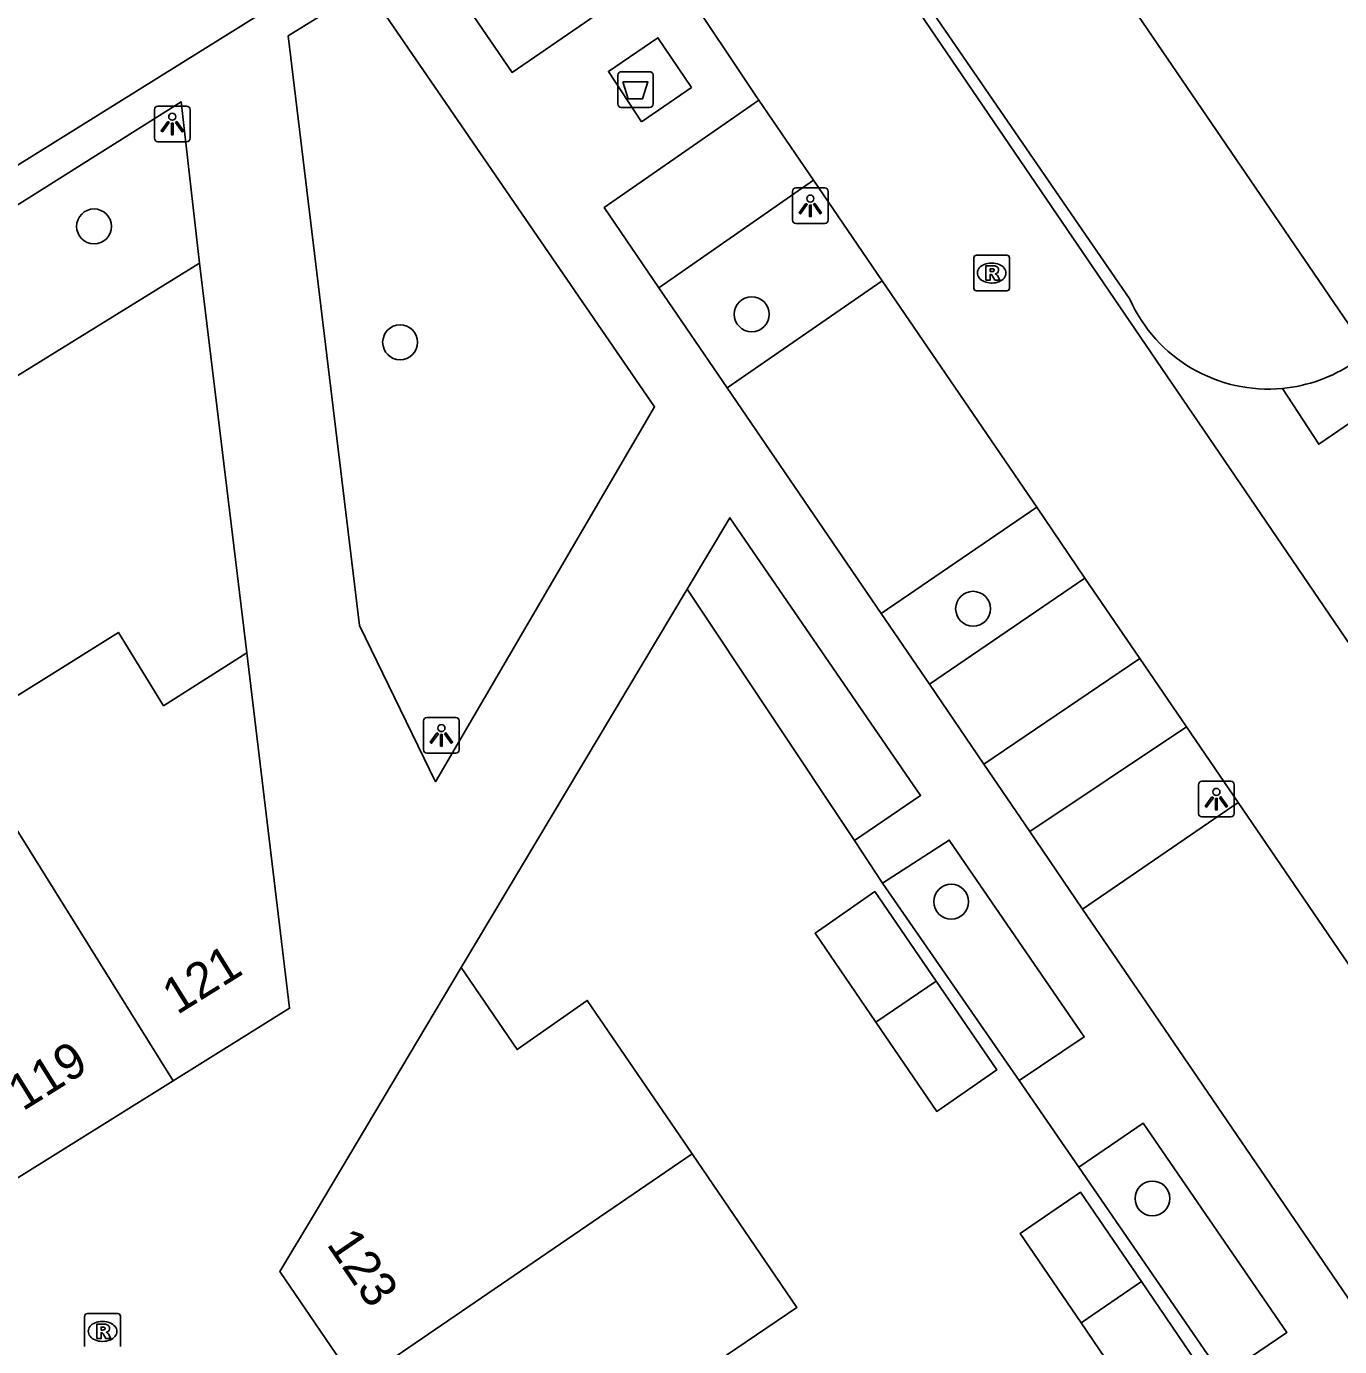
# Model space of a CAD drawing. Extents: x 155275 to 156263, y 382654 to 383635.
# Drawn here: x 155494.66 to 155531.46, y 383027.47 to 383064.45 of the extents above; entities that cross this region are included whole.
import ezdxf

# ---------------------------------------------------------------- set-up
doc = ezdxf.new("R2010")
doc.units = 0
for name, color, linetype in [('IMGEO_Afval_apart_plaats', 7, 'Continuous'), ('IMGEO_Boom', 7, 'Continuous'), ('IMGEO_Groenvoorziening', 7, 'Continuous'), ('IMGEO_Lichtpunt', 7, 'Continuous'), ('IMGEO_Pand', 7, 'Continuous'), ('IMGEO_Pand_nummerreeks', 7, 'Continuous'), ('IMGEO_Parkeervlak_halfverhard', 7, 'Continuous'), ('IMGEO_Rijbaan_lokaal_gesloten', 7, 'Continuous'), ('IMGEO_Rijbaan_lokaal_halfverhard', 7, 'Continuous'), ('IMGEO_Rijbaan_lokaal_open', 7, 'Continuous'), ('IMGEO_Rioolput', 7, 'Continuous'), ('IMGEO_Voetpad_gesloten', 7, 'Continuous'), ('IMGEO_Voetpad_open', 7, 'Continuous')]:
    doc.layers.add(name, color=color, linetype=linetype)

msp = doc.modelspace()

# ---------------------------------------------------------------- linework, layer by layer
at = {"layer": 'IMGEO_Afval_apart_plaats'}
for p, q in [((155511.229, 383062.277), (155511.229, 383063.077)), ((155511.229, 383063.077), (155511.229, 383062.277)), ((155511.329, 383063.177), (155512.119, 383063.177)), ((155512.119, 383063.177), (155511.329, 383063.177)), ((155512.219, 383063.077), (155512.219, 383062.277)), ((155512.219, 383062.277), (155512.219, 383063.077)), ((155512.119, 383062.177), (155511.329, 383062.177)), ((155511.329, 383062.177), (155512.119, 383062.177))]:
    msp.add_line(p, q, dxfattribs=at)
msp.add_lwpolyline([(155511.372, 383062.891), (155512.076, 383062.891), (155511.927, 383062.421), (155511.521, 383062.421), (155511.372, 383062.891)], dxfattribs=at)
for centre, start, end in [((155511.329, 383063.077), 90, 180), ((155511.329, 383063.077), 90, 180), ((155512.119, 383063.077), 0, 90), ((155512.119, 383063.077), 360, 90), ((155511.329, 383062.277), 180, 270), ((155511.329, 383062.277), 180, 270), ((155512.119, 383062.277), 270, 0), ((155512.119, 383062.277), 270, 0)]:
    msp.add_arc(centre, 0.1, start, end, dxfattribs=at)
at = {"layer": 'IMGEO_Boom'}
for centre in [(155496.555, 383058.843), (155514.983, 383056.382), (155505.131, 383055.598), (155521.188, 383048.133), (155520.574, 383039.927), (155526.214, 383031.615)]:
    msp.add_circle(centre, 0.489, dxfattribs=at)
at = {"layer": 'IMGEO_Groenvoorziening'}
for points in [[(155532.26, 383055.303), (155462.233, 383157.915)], [(155494.099, 383054.469), (155499.51, 383057.814)], [(155513.176, 383048.683), (155517.86, 383041.646)], [(155518.652, 383040.451), (155522.483, 383034.916)], [(155524.149, 383032.494), (155528.173, 383026.638)]]:
    msp.add_lwpolyline(points, dxfattribs=at)
at = {"layer": 'IMGEO_Lichtpunt'}
for p, q in [((155498.247, 383062.118), (155498.247, 383061.311)), ((155498.247, 383062.118), (155498.247, 383061.311)), ((155499.149, 383062.213), (155498.341, 383062.213)), ((155499.149, 383062.213), (155498.341, 383062.213)), ((155499.243, 383061.311), (155499.243, 383062.118)), ((155499.243, 383061.311), (155499.243, 383062.118)), ((155498.341, 383061.217), (155499.149, 383061.217)), ((155498.341, 383061.217), (155499.149, 383061.217)), ((155516.128, 383059.826), (155516.128, 383059.019)), ((155516.128, 383059.826), (155516.128, 383059.019)), ((155517.03, 383059.921), (155516.222, 383059.921)), ((155517.03, 383059.921), (155516.222, 383059.921)), ((155517.124, 383059.019), (155517.124, 383059.826)), ((155517.124, 383059.019), (155517.124, 383059.826)), ((155516.222, 383058.925), (155517.03, 383058.925)), ((155516.222, 383058.925), (155517.03, 383058.925)), ((155505.789, 383044.993), (155505.789, 383044.186)), ((155505.789, 383044.993), (155505.789, 383044.186)), ((155506.691, 383045.088), (155505.883, 383045.088)), ((155506.691, 383045.088), (155505.883, 383045.088)), ((155506.785, 383044.186), (155506.785, 383044.993)), ((155506.785, 383044.186), (155506.785, 383044.993)), ((155505.883, 383044.092), (155506.691, 383044.092)), ((155505.883, 383044.092), (155506.691, 383044.092)), ((155527.507, 383043.206), (155527.507, 383042.399)), ((155527.507, 383043.206), (155527.507, 383042.399)), ((155528.409, 383043.301), (155527.601, 383043.301)), ((155528.409, 383043.301), (155527.601, 383043.301)), ((155528.503, 383042.399), (155528.503, 383043.206)), ((155528.503, 383042.399), (155528.503, 383043.206)), ((155527.601, 383042.305), (155528.409, 383042.305)), ((155527.601, 383042.305), (155528.409, 383042.305))]:
    msp.add_line(p, q, dxfattribs=at)
for points in [[(155498.621, 383061.782), (155498.66, 383061.754), (155498.472, 383061.492), (155498.434, 383061.519), (155498.621, 383061.782)], [(155498.723, 383061.734), (155498.77, 383061.734), (155498.77, 383061.412), (155498.723, 383061.412), (155498.723, 383061.734)], [(155498.833, 383061.754), (155498.871, 383061.781), (155499.058, 383061.519), (155499.019, 383061.491), (155498.833, 383061.754)], [(155516.502, 383059.49), (155516.541, 383059.462), (155516.353, 383059.2), (155516.315, 383059.227), (155516.502, 383059.49)], [(155516.604, 383059.442), (155516.651, 383059.442), (155516.651, 383059.12), (155516.604, 383059.12), (155516.604, 383059.442)], [(155516.714, 383059.462), (155516.752, 383059.489), (155516.939, 383059.227), (155516.9, 383059.199), (155516.714, 383059.462)], [(155506.163, 383044.657), (155506.202, 383044.629), (155506.014, 383044.367), (155505.976, 383044.394), (155506.163, 383044.657)], [(155506.265, 383044.609), (155506.312, 383044.609), (155506.312, 383044.287), (155506.265, 383044.287), (155506.265, 383044.609)], [(155506.375, 383044.629), (155506.413, 383044.656), (155506.6, 383044.394), (155506.561, 383044.366), (155506.375, 383044.629)], [(155527.881, 383042.87), (155527.92, 383042.842), (155527.732, 383042.58), (155527.694, 383042.607), (155527.881, 383042.87)], [(155527.983, 383042.822), (155528.03, 383042.822), (155528.03, 383042.5), (155527.983, 383042.5), (155527.983, 383042.822)], [(155528.093, 383042.842), (155528.131, 383042.869), (155528.318, 383042.607), (155528.279, 383042.579), (155528.093, 383042.842)]]:
    msp.add_lwpolyline(points, dxfattribs=at)
for centre in [(155498.746, 383061.916), (155516.627, 383059.624), (155506.288, 383044.791), (155528.006, 383043.004)]:
    msp.add_circle(centre, 0.0994, dxfattribs=at)
for centre, start, end in [((155498.341, 383062.118), 90, 180), ((155498.341, 383062.118), 90, 180), ((155499.149, 383062.118), 0, 90), ((155499.149, 383062.118), 0, 90), ((155498.341, 383061.311), 180, 270), ((155498.341, 383061.311), 180, 270), ((155499.149, 383061.311), 270, 0), ((155499.149, 383061.311), 270, 360), ((155516.222, 383059.826), 90, 180), ((155516.222, 383059.826), 90, 180), ((155517.03, 383059.826), 0, 90), ((155517.03, 383059.826), 0, 90), ((155516.222, 383059.019), 180, 270), ((155516.222, 383059.019), 180, 270), ((155517.03, 383059.019), 270, 0), ((155517.03, 383059.019), 270, 360), ((155505.883, 383044.993), 90, 180), ((155505.883, 383044.993), 90, 180), ((155506.691, 383044.993), 0, 90), ((155506.691, 383044.993), 0, 90), ((155505.883, 383044.186), 180, 270), ((155505.883, 383044.186), 180, 270), ((155506.691, 383044.186), 270, 0), ((155506.691, 383044.186), 270, 360), ((155527.601, 383043.206), 90, 180), ((155527.601, 383043.206), 90, 180), ((155528.409, 383043.206), 0, 90), ((155528.409, 383043.206), 0, 90), ((155527.601, 383042.399), 180, 270), ((155527.601, 383042.399), 180, 270), ((155528.409, 383042.399), 270, 0), ((155528.409, 383042.399), 270, 360)]:
    msp.add_arc(centre, 0.0946, start, end, dxfattribs=at)
at = {"layer": 'IMGEO_Pand'}
for points in [[(155500.833, 383046.897), (155498.501, 383045.416), (155497.239, 383047.471), (155492.7, 383044.639)], [(155500.833, 383046.897), (155502.035, 383036.942), (155498.771, 383034.907)], [(155498.771, 383034.907), (155492.7, 383044.639)], [(155518.464, 383036.551), (155516.758, 383039.046), (155518.434, 383040.211), (155520.15, 383037.703)], [(155503.901, 383026.432), (155501.761, 383029.566), (155502.73, 383031.188), (155506.846, 383038.081)], [(155506.846, 383038.081), (155508.409, 383035.787), (155510.375, 383037.164), (155513.314, 383032.864)], [(155520.15, 383037.703), (155518.464, 383036.551)], [(155518.464, 383036.551), (155520.17, 383034.055), (155521.851, 383035.217), (155520.15, 383037.703)], [(155498.771, 383034.907), (155494.221, 383032.071)], [(155513.314, 383032.864), (155503.901, 383026.432)], [(155513.314, 383032.864), (155516.252, 383028.563), (155514.281, 383027.227)], [(155525.903, 383029.285), (155524.2, 383031.789), (155522.51, 383030.636), (155524.214, 383028.135)], [(155525.903, 383029.285), (155524.214, 383028.135)], [(155524.214, 383028.135), (155525.917, 383025.633), (155527.605, 383026.783), (155525.903, 383029.285)]]:
    msp.add_lwpolyline(points, dxfattribs=at)
at = {"layer": 'IMGEO_Parkeervlak_halfverhard'}
for points in [[(155512.384, 383057.123), (155516.715, 383060.139)], [(155518.639, 383057.32), (155514.293, 383054.326)], [(155518.609, 383048), (155522.97, 383050.975)], [(155524.323, 383048.993), (155519.962, 383046.019)], [(155528.615, 383042.705), (155524.258, 383039.723)]]:
    msp.add_lwpolyline(points, dxfattribs=at)
at = {"layer": 'IMGEO_Rijbaan_lokaal_gesloten'}
for points in [[(155515.187, 383062.378), (155515.122, 383062.473), (155513.05, 383065.571), (155512.648, 383066.165)], [(155566.438, 382996.221), (155519.413, 383065.239)], [(155516.715, 383060.139), (155515.187, 383062.378)], [(155518.639, 383057.32), (155516.715, 383060.139)], [(155522.97, 383050.975), (155518.639, 383057.32)], [(155524.323, 383048.993), (155522.97, 383050.975)], [(155525.859, 383046.743), (155524.323, 383048.993)], [(155527.168, 383044.825), (155525.859, 383046.743)], [(155528.615, 383042.705), (155527.168, 383044.825)], [(155536.982, 383030.447), (155530.325, 383040.2), (155528.615, 383042.705)]]:
    msp.add_lwpolyline(points, dxfattribs=at)
at = {"layer": 'IMGEO_Rijbaan_lokaal_halfverhard'}
msp.add_lwpolyline([(155505.376, 383067.393), (155425.36, 383017.563), (155408.379, 383006.989)], dxfattribs=at)
msp.add_arc((155529.452, 383058.558), 4.272, 275.4662, 304.0498, dxfattribs=at)
at = {"layer": 'IMGEO_Rijbaan_lokaal_open'}
for points in [[(155519.413, 383065.239), (155519.67, 383065.419), (155525.582, 383056.805)], [(155529.859, 383054.305), (155530.876, 383052.74), (155545.908, 383063.02)]]:
    msp.add_lwpolyline(points, dxfattribs=at)
msp.add_arc((155529.463, 383058.536), 4.25, 204.0413, 275.3443, dxfattribs=at)
at = {"layer": 'IMGEO_Rioolput'}
for p, q in [((155521.207, 383057.112), (155521.207, 383057.964)), ((155521.282, 383058.038), (155522.134, 383058.038)), ((155522.208, 383057.964), (155522.208, 383057.112)), ((155521.695, 383057.818), (155521.72, 383057.818)), ((155521.718, 383057.258), (155521.693, 383057.258)), ((155522.134, 383057.038), (155521.282, 383057.038)), ((155496.291, 383027.466), (155496.291, 383028.318)), ((155496.366, 383028.392), (155497.218, 383028.392)), ((155497.292, 383028.318), (155497.292, 383027.466)), ((155496.779, 383028.172), (155496.804, 383028.172)), ((155496.802, 383027.612), (155496.777, 383027.612))]:
    msp.add_line(p, q, dxfattribs=at)
for points in [[(155521.207, 383057.112), (155521.207, 383057.964)], [(155521.282, 383058.038), (155522.134, 383058.038)], [(155522.208, 383057.964), (155522.208, 383057.112)], [(155521.796, 383057.736), (155521.544, 383057.738), (155521.544, 383057.338)], [(155521.722, 383057.657), (155521.668, 383057.657), (155521.668, 383057.576)], [(155521.668, 383057.576), (155521.72, 383057.576)], [(155521.544, 383057.338), (155521.668, 383057.338), (155521.668, 383057.5), (155521.679, 383057.5)], [(155521.726, 383057.471), (155521.797, 383057.338), (155521.937, 383057.338), (155521.872, 383057.464)], [(155522.134, 383057.038), (155521.282, 383057.038)], [(155496.291, 383027.466), (155496.291, 383028.318)], [(155496.366, 383028.392), (155497.218, 383028.392)], [(155497.292, 383028.318), (155497.292, 383027.466)], [(155496.88, 383028.09), (155496.628, 383028.092), (155496.628, 383027.692)], [(155496.806, 383028.011), (155496.752, 383028.011), (155496.752, 383027.93)], [(155496.628, 383027.692), (155496.752, 383027.692), (155496.752, 383027.854), (155496.763, 383027.854)], [(155496.752, 383027.93), (155496.804, 383027.93)], [(155496.81, 383027.825), (155496.881, 383027.692), (155497.021, 383027.692), (155496.956, 383027.818)]]:
    msp.add_lwpolyline(points, dxfattribs=at)
for centre, radius, start, end in [((155521.284, 383057.962), 0.0765, 91.552, 178.448), ((155521.284, 383057.962), 0.0765, 91.552, 178.448), ((155522.132, 383057.962), 0.0765, 1.552, 88.448), ((155522.132, 383057.962), 0.0765, 1.552, 88.448), ((155521.704, 383057.765), 0.19, 274.7715, 282.9687), ((155521.728, 383057.561), 0.0964, 77.0061, 93.1865), ((155521.742, 383057.618), 0.0378, 276.6634, 79.6772), ((155521.795, 383057.626), 0.109, 350.3612, 89.416), ((155521.793, 383057.626), 0.112, 277.5842, 350.9817), ((155521.678, 383057.447), 0.0533, 26.0293, 88.6989), ((155521.777, 383057.411), 0.108, 29.5134, 73.7905), ((155521.284, 383057.114), 0.0765, 181.552, 268.448), ((155521.284, 383057.114), 0.0765, 181.552, 268.448), ((155522.132, 383057.114), 0.0765, 271.552, 358.448), ((155522.132, 383057.114), 0.0765, 271.552, 358.448), ((155496.368, 383028.316), 0.0765, 91.552, 178.448), ((155496.368, 383028.316), 0.0765, 91.552, 178.448), ((155497.216, 383028.316), 0.0765, 1.552, 88.448), ((155497.216, 383028.316), 0.0765, 1.552, 88.448), ((155496.812, 383027.915), 0.0964, 77.0061, 93.1865), ((155496.826, 383027.972), 0.0378, 276.6634, 79.6772), ((155496.879, 383027.98), 0.109, 350.3612, 89.416), ((155496.877, 383027.98), 0.112, 277.5842, 350.9817), ((155496.762, 383027.801), 0.0533, 26.0293, 88.6989), ((155496.788, 383028.119), 0.19, 274.7715, 282.9687), ((155496.861, 383027.765), 0.108, 29.5134, 73.7905)]:
    msp.add_arc(centre, radius, start, end, dxfattribs=at)
for centre, major_axis, ratio, start_param, end_param in [((155521.694, 383057.538), (-0.387, 0.002), 0.722429, 4.712389, 7.853982), ((155521.719, 383057.538), (-0.39, 0.002), 0.717154, 1.570796, 4.712389), ((155496.778, 383027.892), (-0.387, 0.002), 0.722429, 4.712389, 7.853982), ((155496.803, 383027.892), (-0.39, 0.002), 0.717154, 1.570796, 4.712389)]:
    msp.add_ellipse(centre, major_axis=major_axis, ratio=ratio, start_param=start_param, end_param=end_param, dxfattribs=at)
at = {"layer": 'IMGEO_Voetpad_gesloten'}
msp.add_lwpolyline([(155511.9, 383061.773), (155510.966, 383063.183), (155512.356, 383064.129), (155513.293, 383062.738), (155511.9, 383061.773)], dxfattribs=at)
at = {"layer": 'IMGEO_Voetpad_open'}
for points in [[(155512.623, 383066.148), (155508.267, 383063.157), (155505.376, 383067.393)], [(155503.994, 383047.661), (155501.998, 383064.178), (155504.189, 383065.544), (155512.262, 383053.791), (155506.121, 383043.288), (155503.994, 383047.661)], [(155512.384, 383057.123), (155510.85, 383059.371), (155515.187, 383062.378)], [(155494.099, 383054.469), (155491.987, 383057.925), (155498.997, 383062.33), (155499.51, 383057.814)], [(155499.51, 383057.814), (155500.833, 383046.897)], [(155514.293, 383054.326), (155512.384, 383057.123)], [(155518.609, 383048), (155514.293, 383054.326)], [(155513.176, 383048.683), (155514.371, 383050.684), (155519.716, 383042.9), (155517.86, 383041.646)], [(155506.846, 383038.081), (155513.176, 383048.683)], [(155519.962, 383046.019), (155518.609, 383048)], [(155525.859, 383046.743), (155521.488, 383043.782)], [(155521.488, 383043.782), (155519.962, 383046.019)], [(155522.777, 383041.893), (155527.168, 383044.825)], [(155522.777, 383041.893), (155521.488, 383043.782)], [(155517.86, 383041.646), (155518.652, 383040.451)], [(155518.652, 383040.451), (155520.52, 383041.652), (155524.302, 383036.142), (155522.483, 383034.916)], [(155524.258, 383039.723), (155522.777, 383041.893)], [(155532.625, 383027.467), (155526.283, 383036.755), (155524.258, 383039.723)], [(155522.483, 383034.916), (155524.149, 383032.494)], [(155524.149, 383032.494), (155525.952, 383033.725), (155529.978, 383027.86), (155528.173, 383026.638)]]:
    msp.add_lwpolyline(points, dxfattribs=at)

# ---------------------------------------------------------------- texts
at = {"layer": 'IMGEO_Pand_nummerreeks'}
for s, rotation, p in [('121', 31.9424, (155498.883, 383036.744)), ('119', 31.9424, (155494.558, 383034.048)), ('123', 304.3372, (155503.052, 383030.335))]:
    msp.add_text(s, height=1, rotation=rotation, dxfattribs=at).set_placement(p)

doc.saveas('drawing.dxf')
